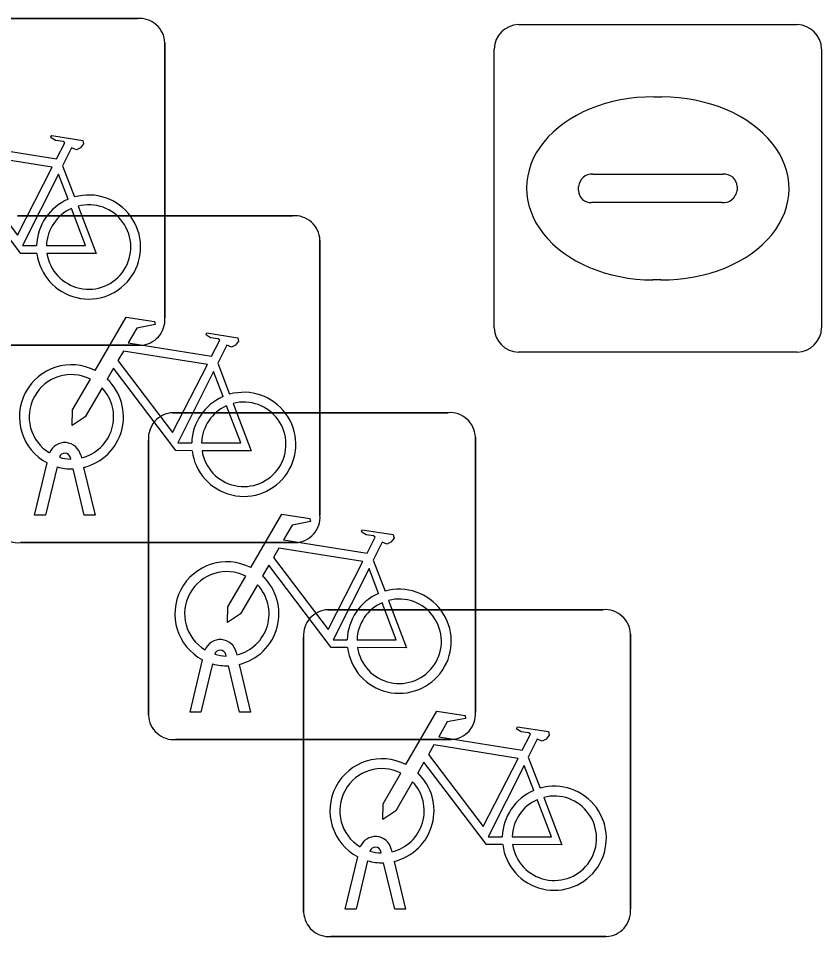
# Model space of a CAD drawing. Extents: x 161087 to 161926, y 382572 to 383873.
# Drawn here: x 161494.834 to 161497.288, y 383507.468 to 383510.275 of the extents above; entities that cross this region are included whole.
import ezdxf

# ---------------------------------------------------------------- set-up
doc = ezdxf.new("R2010")
doc.units = 0
doc.layers.add('IMGEO_Fietsenrek', color=7, linetype='Continuous')
doc.layers.add('IMGEO_Kolk', color=7, linetype='Continuous')

msp = doc.modelspace()

# ---------------------------------------------------------------- linework, layer by layer
at = {"layer": 'IMGEO_Fietsenrek'}
for p, q in [((161494.3569, 383510.2745), (161495.1978, 383510.2745)), ((161495.1978, 383510.2745), (161494.3569, 383510.2745)), ((161495.2815, 383510.2001), (161495.2815, 383509.3592)), ((161495.2815, 383509.3592), (161495.2815, 383510.2001)), ((161494.9692, 383509.8242), (161495.0055, 383509.729)), ((161494.8309, 383509.6715), (161495.6718, 383509.6715)), ((161495.6718, 383509.6715), (161494.8309, 383509.6715)), ((161495.7555, 383509.5971), (161495.7555, 383508.7562)), ((161495.7555, 383508.7562), (161495.7555, 383509.5971)), ((161495.2071, 383509.2755), (161494.3662, 383509.2755)), ((161494.3662, 383509.2755), (161495.2071, 383509.2755)), ((161495.4432, 383509.2212), (161495.4795, 383509.126)), ((161495.3059, 383509.0695), (161496.1468, 383509.0695)), ((161496.1468, 383509.0695), (161495.3059, 383509.0695)), ((161496.2305, 383508.9951), (161496.2305, 383508.1542)), ((161496.2305, 383508.1542), (161496.2305, 383508.9951)), ((161495.2315, 383508.1449), (161495.2315, 383508.9858)), ((161495.2315, 383508.9858), (161495.2315, 383508.1449)), ((161495.0246, 383508.9394), (161495.0264, 383508.9315)), ((161494.8835, 383508.7563), (161494.9218, 383508.9163)), ((161494.9939, 383508.9279), (161494.9929, 383508.9322)), ((161494.9522, 383508.9041), (161494.9169, 383508.7563)), ((161495.035, 383508.7563), (161495.0011, 383508.898)), ((161495.0334, 383508.9023), (161495.0684, 383508.7563)), ((161494.9169, 383508.7563), (161494.8835, 383508.7563)), ((161495.0684, 383508.7563), (161495.035, 383508.7563)), ((161495.6811, 383508.6725), (161494.8402, 383508.6725)), ((161494.8402, 383508.6725), (161495.6811, 383508.6725)), ((161495.9182, 383508.6192), (161495.9545, 383508.524)), ((161495.7799, 383508.4675), (161496.6208, 383508.4675)), ((161496.6208, 383508.4675), (161495.7799, 383508.4675)), ((161495.7055, 383507.5429), (161495.7055, 383508.3838)), ((161495.7055, 383508.3838), (161495.7055, 383507.5429)), ((161496.7045, 383508.3931), (161496.7045, 383507.5522)), ((161496.7045, 383507.5522), (161496.7045, 383508.3931)), ((161495.4689, 383508.3259), (161495.4679, 383508.3302)), ((161495.4996, 383508.3374), (161495.5014, 383508.3295)), ((161495.3585, 383508.1543), (161495.3968, 383508.3143)), ((161495.4272, 383508.3021), (161495.3919, 383508.1543)), ((161495.51, 383508.1543), (161495.4761, 383508.296)), ((161495.5084, 383508.3003), (161495.5434, 383508.1543)), ((161495.3919, 383508.1543), (161495.3585, 383508.1543)), ((161495.5434, 383508.1543), (161495.51, 383508.1543)), ((161496.1561, 383508.0705), (161495.3152, 383508.0705)), ((161495.3152, 383508.0705), (161496.1561, 383508.0705)), ((161496.3922, 383508.0172), (161496.4285, 383507.922)), ((161495.9736, 383507.7354), (161495.9754, 383507.7275)), ((161495.8325, 383507.5523), (161495.8708, 383507.7123)), ((161495.9429, 383507.7239), (161495.9419, 383507.7282)), ((161495.9012, 383507.7001), (161495.8659, 383507.5523)), ((161495.984, 383507.5523), (161495.9501, 383507.694)), ((161495.9824, 383507.6983), (161496.0174, 383507.5523)), ((161495.8659, 383507.5523), (161495.8325, 383507.5523)), ((161496.0174, 383507.5523), (161495.984, 383507.5523)), ((161496.6301, 383507.4685), (161495.7892, 383507.4685)), ((161495.7892, 383507.4685), (161496.6301, 383507.4685))]:
    msp.add_line(p, q, dxfattribs=at)
for points in [[(161494.5951, 383509.8012), (161494.6898, 383509.9647), (161494.776, 383509.9509), (161494.7777, 383509.9422), (161494.7216, 383509.9313), (161494.6954, 383509.886), (161494.9506, 383509.8452)], [(161494.9506, 383509.8452), (161494.9756, 383509.894), (161494.9705, 383509.898), (161494.9473, 383509.9017), (161494.9346, 383509.9092), (161494.9336, 383509.9123), (161494.9358, 383509.9169), (161495.0306, 383509.9018), (161495.0329, 383509.8915), (161495.0235, 383509.8791), (161495.0111, 383509.8727), (161494.9966, 383509.8789), (161494.9692, 383509.8242)], [(161494.9377, 383509.82), (161494.6809, 383509.861), (161494.6642, 383509.8322), (161494.8312, 383509.6119), (161494.9377, 383509.82)], [(161494.8908, 383509.5565), (161494.8411, 383509.5566), (161494.6504, 383509.8083), (161494.6314, 383509.7755)], [(161494.9857, 383509.722), (161494.9564, 383509.7988), (161494.847, 383509.5807), (161494.8897, 383509.5806)], [(161495.0162, 383509.7008), (161495.0712, 383509.5562), (161494.9211, 383509.5565)], [(161494.9197, 383509.5805), (161495.0396, 383509.5803), (161494.9964, 383509.6939)], [(161495.0691, 383509.1982), (161495.1638, 383509.3617), (161495.25, 383509.3479), (161495.2517, 383509.3392), (161495.1956, 383509.3283), (161495.1694, 383509.283), (161495.4246, 383509.2422)], [(161495.4246, 383509.2422), (161495.4496, 383509.291), (161495.4445, 383509.295), (161495.4213, 383509.2987), (161495.4086, 383509.3062), (161495.4076, 383509.3093), (161495.4098, 383509.3139), (161495.5046, 383509.2988), (161495.5069, 383509.2885), (161495.4975, 383509.2761), (161495.4851, 383509.2697), (161495.4706, 383509.2759), (161495.4432, 383509.2212)], [(161495.4117, 383509.217), (161495.1549, 383509.258), (161495.1382, 383509.2292), (161495.3052, 383509.0089), (161495.4117, 383509.217)], [(161495.3648, 383508.9535), (161495.3151, 383508.9536), (161495.1244, 383509.2053), (161495.1054, 383509.1725)], [(161495.4597, 383509.119), (161495.4304, 383509.1958), (161495.321, 383508.9777), (161495.3637, 383508.9776)], [(161495.0898, 383509.1457), (161495.0382, 383509.0565), (161494.9983, 383509.0305), (161494.9995, 383509.078), (161495.054, 383509.1722)], [(161495.3937, 383508.9775), (161495.5136, 383508.9773), (161495.4704, 383509.0909)], [(161495.4902, 383509.0978), (161495.5452, 383508.9532), (161495.3951, 383508.9535)], [(161495.5441, 383508.5962), (161495.6388, 383508.7597), (161495.725, 383508.7459), (161495.7267, 383508.7372), (161495.6706, 383508.7263), (161495.6444, 383508.681), (161495.8996, 383508.6402)], [(161495.8996, 383508.6402), (161495.9246, 383508.689), (161495.9195, 383508.693), (161495.8963, 383508.6967), (161495.8836, 383508.7042), (161495.8826, 383508.7073), (161495.8848, 383508.7119), (161495.9796, 383508.6968), (161495.9819, 383508.6865), (161495.9725, 383508.6741), (161495.9601, 383508.6677), (161495.9456, 383508.6739), (161495.9182, 383508.6192)], [(161495.8867, 383508.615), (161495.6299, 383508.656), (161495.6132, 383508.6272), (161495.7802, 383508.4069), (161495.8867, 383508.615)], [(161495.8398, 383508.3515), (161495.7901, 383508.3516), (161495.5994, 383508.6033), (161495.5804, 383508.5705)], [(161495.9347, 383508.517), (161495.9054, 383508.5938), (161495.796, 383508.3757), (161495.8387, 383508.3756)], [(161495.5648, 383508.5437), (161495.5132, 383508.4545), (161495.4733, 383508.4285), (161495.4745, 383508.476), (161495.529, 383508.5702)], [(161495.8687, 383508.3755), (161495.9886, 383508.3753), (161495.9454, 383508.4889)], [(161495.9652, 383508.4958), (161496.0202, 383508.3512), (161495.8701, 383508.3515)], [(161496.0181, 383507.9942), (161496.1128, 383508.1577), (161496.199, 383508.1439), (161496.2007, 383508.1352), (161496.1446, 383508.1243), (161496.1184, 383508.079), (161496.3736, 383508.0382)], [(161496.3736, 383508.0382), (161496.3986, 383508.087), (161496.3935, 383508.091), (161496.3703, 383508.0947), (161496.3576, 383508.1022), (161496.3566, 383508.1053), (161496.3588, 383508.1099), (161496.4536, 383508.0948), (161496.4559, 383508.0845), (161496.4465, 383508.0721), (161496.4341, 383508.0657), (161496.4196, 383508.0719), (161496.3922, 383508.0172)], [(161496.3607, 383508.013), (161496.1039, 383508.054), (161496.0872, 383508.0252), (161496.2542, 383507.8049), (161496.3607, 383508.013)], [(161496.3138, 383507.7495), (161496.2641, 383507.7496), (161496.0734, 383508.0013), (161496.0544, 383507.9685)], [(161496.4087, 383507.915), (161496.3794, 383507.9918), (161496.27, 383507.7737), (161496.3127, 383507.7736)], [(161496.0388, 383507.9417), (161495.9872, 383507.8525), (161495.9473, 383507.8265), (161495.9485, 383507.874), (161496.003, 383507.9682)], [(161496.3427, 383507.7735), (161496.4626, 383507.7733), (161496.4194, 383507.8869)], [(161496.4392, 383507.8938), (161496.4942, 383507.7492), (161496.3441, 383507.7495)]]:
    msp.add_lwpolyline(points, dxfattribs=at)
for centre, radius, start, end in [((161495.2036, 383510.1968), 0.0779, 2.4484, 94.2845), ((161495.2036, 383510.1968), 0.0779, 2.4484, 94.2845), ((161495.0487, 383509.5759), 0.159, 187.0065, 105.7708), ((161495.0487, 383509.5759), 0.159, 113.3408, 178.3217), ((161495.0487, 383509.5759), 0.129, 188.6715, 104.5883), ((161495.0487, 383509.5759), 0.129, 113.923, 177.9556), ((161495.6776, 383509.5938), 0.0779, 2.4484, 94.2845), ((161495.6776, 383509.5938), 0.0779, 2.4484, 94.2845), ((161495.2038, 383509.3534), 0.0779, 272.4484, 4.2845), ((161495.2038, 383509.3534), 0.0779, 272.4484, 4.2845), ((161494.9961, 383509.0569), 0.159, 62.6766, 242.1369), ((161494.9961, 383509.0569), 0.129, 63.3192, 238.903), ((161494.9961, 383509.0569), 0.159, 283.5766, 46.6042), ((161494.9961, 383509.0569), 0.129, 283.6043, 43.4302), ((161495.5227, 383508.9729), 0.159, 113.3408, 178.3217), ((161495.5227, 383508.9729), 0.159, 187.0065, 105.7708), ((161495.5227, 383508.9729), 0.129, 113.923, 177.9556), ((161495.5227, 383508.9729), 0.129, 188.6715, 104.5883), ((161495.3092, 383508.9916), 0.0779, 92.4484, 184.2845), ((161495.3092, 383508.9916), 0.0779, 92.4484, 184.2845), ((161496.1526, 383508.9918), 0.0779, 2.4484, 94.2845), ((161496.1526, 383508.9918), 0.0779, 2.4484, 94.2845), ((161494.9759, 383508.9283), 0.0499, 12.8025, 158.6934), ((161494.9759, 383508.9283), 0.0174, 12.8025, 163.4502), ((161494.9961, 383509.0569), 0.129, 253.415, 269.0204), ((161494.9961, 383509.0569), 0.159, 253.9967, 271.7867), ((161494.8344, 383508.7502), 0.0779, 182.4484, 274.2845), ((161494.8344, 383508.7502), 0.0779, 182.4484, 274.2845), ((161495.6778, 383508.7504), 0.0779, 272.4484, 4.2845), ((161495.6778, 383508.7504), 0.0779, 272.4484, 4.2845), ((161495.4711, 383508.4549), 0.159, 62.6766, 242.1369), ((161495.4711, 383508.4549), 0.129, 63.3192, 238.903), ((161495.4711, 383508.4549), 0.129, 283.6043, 43.4302), ((161495.4711, 383508.4549), 0.159, 283.5766, 46.6042), ((161495.9977, 383508.3709), 0.159, 113.3408, 178.3217), ((161495.9977, 383508.3709), 0.159, 187.0065, 105.7708), ((161495.9977, 383508.3709), 0.129, 113.923, 177.9556), ((161495.9977, 383508.3709), 0.129, 188.6715, 104.5883), ((161495.7832, 383508.3896), 0.0779, 92.4484, 184.2845), ((161495.7832, 383508.3896), 0.0779, 92.4484, 184.2845), ((161496.6266, 383508.3898), 0.0779, 2.4484, 94.2845), ((161496.6266, 383508.3898), 0.0779, 2.4484, 94.2845), ((161495.4509, 383508.3263), 0.0499, 12.8025, 158.6934), ((161495.4509, 383508.3263), 0.0174, 12.8025, 163.4502), ((161495.4711, 383508.4549), 0.129, 253.415, 269.0204), ((161495.4711, 383508.4549), 0.159, 253.9967, 271.7867), ((161496.1528, 383508.1484), 0.0779, 272.4484, 4.2845), ((161496.1528, 383508.1484), 0.0779, 272.4484, 4.2845), ((161495.3094, 383508.1482), 0.0779, 182.4484, 274.2845), ((161495.3094, 383508.1482), 0.0779, 182.4484, 274.2845), ((161495.9451, 383507.8529), 0.159, 62.6766, 242.1369), ((161495.9451, 383507.8529), 0.129, 63.3192, 238.903), ((161495.9451, 383507.8529), 0.159, 283.5766, 46.6042), ((161495.9451, 383507.8529), 0.129, 283.6043, 43.4302), ((161496.4717, 383507.7689), 0.159, 187.0065, 105.7708), ((161496.4717, 383507.7689), 0.159, 113.3408, 178.3217), ((161496.4717, 383507.7689), 0.129, 113.923, 177.9556), ((161496.4717, 383507.7689), 0.129, 188.6715, 104.5883), ((161495.9249, 383507.7243), 0.0499, 12.8025, 158.6934), ((161495.9249, 383507.7243), 0.0174, 12.8025, 163.4502), ((161495.9451, 383507.8529), 0.129, 253.415, 269.0204), ((161495.9451, 383507.8529), 0.159, 253.9967, 271.7867), ((161495.7834, 383507.5462), 0.0779, 182.4484, 274.2845), ((161495.7834, 383507.5462), 0.0779, 182.4484, 274.2845), ((161496.6268, 383507.5464), 0.0779, 272.4484, 4.2845), ((161496.6268, 383507.5464), 0.0779, 272.4484, 4.2845)]:
    msp.add_arc(centre, radius, start, end, dxfattribs=at)
at = {"layer": 'IMGEO_Kolk'}
for p, q in [((161496.3619, 383510.2555), (161497.2141, 383510.2555)), ((161496.2875, 383509.3289), (161496.2875, 383510.1811)), ((161497.2885, 383510.1811), (161497.2885, 383509.3289)), ((161496.7755, 383510.0347), (161496.8005, 383510.0347)), ((161496.589, 383509.7983), (161496.9869, 383509.7983)), ((161496.5459, 383509.7489), (161496.5459, 383509.7611)), ((161497.03, 383509.7611), (161497.03, 383509.7489)), ((161496.9835, 383509.7117), (161496.5856, 383509.7117)), ((161496.7975, 383509.4753), (161496.7726, 383509.4753)), ((161497.2141, 383509.2545), (161496.3619, 383509.2545))]:
    msp.add_line(p, q, dxfattribs=at)
for points in [[(161496.3619, 383510.2555), (161497.2141, 383510.2555)], [(161496.2875, 383509.3289), (161496.2875, 383510.1811)], [(161497.2885, 383510.1811), (161497.2885, 383509.3289)], [(161497.2141, 383509.2545), (161496.3619, 383509.2545)]]:
    msp.add_lwpolyline(points, dxfattribs=at)
for centre, radius, start, end in [((161496.364, 383510.179), 0.0765, 91.552, 178.448), ((161496.364, 383510.179), 0.0765, 91.552, 178.448), ((161497.212, 383510.179), 0.0765, 1.552, 88.448), ((161497.212, 383510.179), 0.0765, 1.552, 88.448), ((161496.5861, 383509.7581), 0.0403, 85.8775, 175.7526), ((161496.9914, 383509.7599), 0.0386, 1.7309, 96.639), ((161496.5826, 383509.7482), 0.0366, 178.938, 274.7102), ((161496.9874, 383509.7545), 0.043, 264.8664, 352.4533), ((161496.364, 383509.331), 0.0765, 181.552, 268.448), ((161496.364, 383509.331), 0.0765, 181.552, 268.448), ((161497.212, 383509.331), 0.0765, 271.552, 358.448), ((161497.212, 383509.331), 0.0765, 271.552, 358.448)]:
    msp.add_arc(centre, radius, start, end, dxfattribs=at)
for centre, major_axis, ratio, start_param, end_param in [((161496.774, 383509.755), (-0.3872, 0.002), 0.722429, 4.712389, 7.853982), ((161496.799, 383509.755), (-0.3901, 0.002), 0.717154, 1.570796, 4.712389)]:
    msp.add_ellipse(centre, major_axis=major_axis, ratio=ratio, start_param=start_param, end_param=end_param, dxfattribs=at)

doc.saveas('drawing.dxf')
